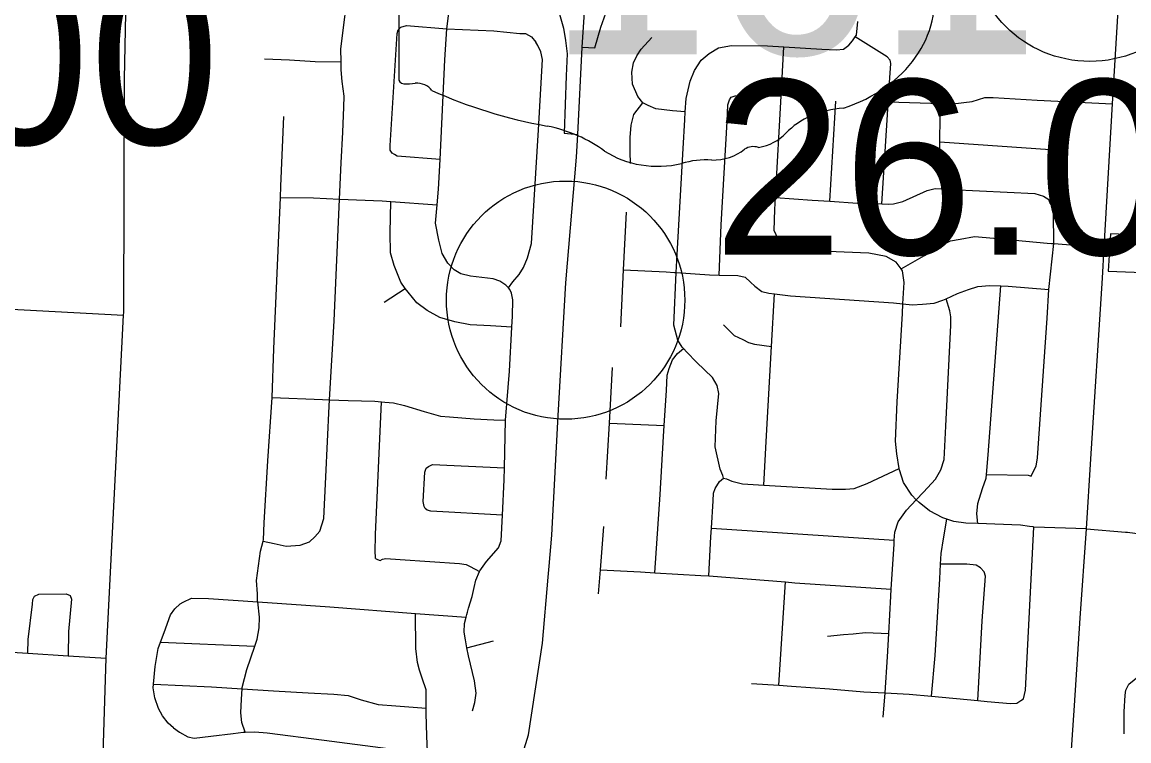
# Model space of a CAD drawing. Extents: x 1729596 to 1934326, y 644115 to 911751.
# Drawn here: x 1828580 to 1835545, y 755497 to 760023 of the extents above; entities that cross this region are included whole.
import ezdxf

# ---------------------------------------------------------------- set-up
doc = ezdxf.new("R2010")
doc.units = 0
for name, color, linetype in [('Default', 7, 'Continuous'), ('GM_X_City_Street', 7, 'Continuous'), ('GM_X_Corporation', 7, 'Continuous'), ('GM_X_Interchange_Ramps', 7, 'Continuous'), ('GM_X_Interstate_Route', 7, 'Continuous'), ('GM_X_State_Shield', 7, 'Continuous')]:
    doc.layers.add(name, color=color, linetype=linetype)

msp = doc.modelspace()

# ---------------------------------------------------------------- linework, layer by layer
at = {"layer": 'Default'}
for centre in [(1835299.8, 760525.2), (1832000.3, 758271.9)]:
    msp.add_circle(centre, 750, dxfattribs=at)
at = {"layer": 'GM_X_City_Street'}
for points in [[(1828991, 753230.6), (1829017.2, 753982.4), (1829042.1, 754456.4), (1829085.5, 755280.6), (1829089.1, 755347.7), (1829108.1, 756017.6), (1829218.7, 758176.7), (1829219.6, 758194.8), (1829223.8, 759666), (1829249.6, 760899.1)], [(1834938.1, 751854), (1834942.7, 751916.8), (1834989.5, 752577.4), (1835031.2, 753215.4), (1835051.2, 753503.6), (1835061.6, 753693.7), (1835074.6, 753849.9), (1835112.8, 754416.8), (1835152.7, 754977.5), (1835202.2, 755718.8), (1835238.7, 756269.2), (1835277.7, 756830.8), (1835304.6, 757272.7), (1835379.3, 758410.7), (1835388.8, 758602.5), (1835440.9, 759507), (1835488.7, 760269.2), (1835505.2, 760553.9)], [(1831378.6, 756293.1), (1831382.4, 756306.6), (1831389.3, 756331.9), (1831411.6, 756406), (1831423.8, 756462.1), (1831436, 756508.1), (1831458.3, 756563.3), (1831460.2, 756568.2), (1831502.5, 756626.2), (1831576.9, 756712.1), (1831595.1, 756756.1), (1831603.2, 756917.9), (1831614.4, 757140.9), (1831615.8, 757215.1), (1831621.6, 757515.8), (1831646.6, 757824.4), (1831661.9, 758102), (1831665.7, 758171.1), (1831668, 758273.4), (1831660.1, 758315.5), (1831650.2, 758339.6), (1831640.2, 758349.6), (1831624.2, 758365.7), (1831586.2, 758391.9), (1831544.1, 758406.1), (1831401.8, 758422.7), (1831341.7, 758436.9), (1831299.7, 758463.1), (1831259.8, 758504.1), (1831223.9, 758565.6), (1831202.1, 758649.9), (1831182.4, 758756.2), (1831192.4, 758871.6), (1831201.1, 758970.6), (1831210, 759158.3), (1831239.6, 759784.3), (1831252.7, 759980.5), (1831306.9, 760411.9)], [(1830097.8, 756754.6), (1830165.7, 756739.3), (1830241.8, 756723), (1830330, 756728.7), (1830388.2, 756750.5), (1830422.4, 756780.5), (1830452.6, 756816.4), (1830478.9, 756896.5), (1830491.7, 757159.1), (1830513.2, 757604), (1830515.4, 757644.4), (1830542.9, 758141.1), (1830577.7, 758908.7), (1830588.1, 759137.2), (1830598.7, 759329.6), (1830605.2, 759487.9), (1830607.4, 759556.1), (1830593.7, 759648.3), (1830587.9, 759722.5), (1830587.3, 759772.7), (1830586.3, 759854.8), (1830638.5, 760271.2)], [(1831210, 759158.3), (1830941.1, 759178), (1830923, 759188.1), (1830909.1, 759198.2), (1830897.1, 759216.3), (1830897.2, 759246.3), (1830939.4, 759951.7), (1830947.5, 759973.7), (1830963.6, 759991.7), (1830999.7, 760001.6), (1831252.7, 759980.5)], [(1832993.7, 757151.9), (1832989.7, 757168), (1832971.8, 757208.1), (1832942.2, 757348.6), (1832946.7, 757512.9), (1832965.3, 757683.3), (1832953.4, 757733.4), (1832925.5, 757785.7), (1832823.6, 757882.2), (1832763.6, 757944.6), (1832742.4, 757967.3), (1832733.6, 757976.8), (1832705.7, 758019), (1832681.9, 758115.3), (1832696.4, 758445.8), (1832701.4, 758560.2), (1832739.5, 759227.6), (1832750.1, 759407.9), (1832753.2, 759458.1), (1832758.5, 759542.2), (1832784.9, 759650.4), (1832811.2, 759718.4), (1832853.5, 759782.4), (1832903.7, 759824.3), (1832962, 759860.2), (1833044.2, 759875.9), (1833270.7, 759873.1), (1833373.3, 759866.7), (1833613.5, 759851.8), (1833705.7, 759847.4), (1833747.8, 759853.3), (1833782, 759877.2), (1833806.1, 759905.2), (1833823.2, 759930.6), (1833830.3, 759941.2), (1833838.6, 760027.3)], [(1831252.7, 759980.5), (1831548.9, 759967.5), (1831711.3, 759950.9), (1831747.4, 759950.8), (1831785.4, 759930.6), (1831813.3, 759896.4)], [(1831640.2, 758349.6), (1831668.4, 758387.6), (1831708.6, 758433.6), (1831735.8, 758477.4), (1831761.1, 758537.6), (1831785.4, 758627.7), (1831829.7, 759345.2), (1831855.1, 759788), (1831845.2, 759836.2), (1831825.3, 759876.3), (1831813.3, 759896.4)], [(1832753.2, 759458.1), (1832672.1, 759464.4), (1832567.9, 759476.8), (1832519.8, 759497), (1832485.8, 759515.1), (1832453.8, 759553.3), (1832422, 759631.6), (1832416.2, 759707.8), (1832426.4, 759765.9), (1832448.6, 759809.9), (1832474.8, 759851.9), (1832543.2, 759925.8)], [(1834941.7, 756843.4), (1834918.4, 756846.6), (1834863.2, 756854.4), (1834594.1, 756864.8), (1834518.4, 756867.7), (1834442.3, 756878), (1834400.1, 756891.8), (1834374.2, 756900.3), (1834290.1, 756944.7), (1834224.1, 756997), (1834206.8, 757014.5), (1834178.2, 757043.3), (1834126.3, 757123.7), (1834100.5, 757204), (1834099.2, 757212.4), (1834084.8, 757304.3), (1834075, 757384.5), (1834085.8, 757631), (1834119.6, 758188.2), (1834122.9, 758248.3), (1834130.2, 758382.6), (1834120.4, 758456.8), (1834110.7, 758470), (1834080.5, 758511), (1834016.4, 758547.4), (1833908.2, 758567.8), (1833547.4, 758583.2), (1833437.2, 758595.6), (1833375.1, 758615.9), (1833337.2, 758656.1), (1833313.3, 758710.3), (1833317.7, 758842.6), (1833321.9, 758919), (1833356.4, 759556), (1833373.3, 759866.7)], [(1833989.4, 758877.6), (1834025.2, 759439.4), (1834030.5, 759519.9), (1834046.3, 759762), (1834042.3, 759782), (1834024.3, 759804.2), (1833823.2, 759930.6)], [(1830105, 759792.4), (1830263.3, 759785.8), (1830423.7, 759775.2), (1830587.3, 759772.7)], [(1832408.4, 759132.6), (1832406.6, 759206.7), (1832406.9, 759296.9), (1832413.2, 759373.1), (1832429.4, 759441.2), (1832485.8, 759515.1)], [(1832965.6, 758429.6), (1832978.6, 758745.6), (1833016.7, 759396.9), (1833021, 759501.1), (1833031.1, 759533.2), (1833041.2, 759549.2)], [(1833041.2, 759549.2), (1833067.3, 759559.1), (1833105.4, 759563), (1833356.4, 759556)], [(1833662.2, 758894.5), (1833700.7, 759524.7)], [(1834030.5, 759519.9), (1834298.1, 759512.5), (1834366.4, 759510.3), (1834436.4, 759508), (1834558.7, 759523.6), (1834639, 759547.3), (1834691.1, 759547.1), (1834967.7, 759532.1), (1835440.9, 759507)], [(1834368.4, 758972.6), (1834355.4, 759249.7), (1834355.7, 759267.8), (1834357.9, 759424.1), (1834366.4, 759510.3)], [(1829983.5, 755551.5), (1829963.6, 755611.4), (1829955.8, 755673.6), (1829960.1, 755759.7), (1829963.9, 755824.1), (1829964.4, 755831.9), (1829994.8, 755946.1), (1830044.8, 756093), (1830059.5, 756136.3), (1830071.8, 756208.4), (1830074, 756276.6), (1830062.8, 756372.6), (1830062.3, 756376.8), (1830060.4, 756423), (1830054.7, 756507.2), (1830081.3, 756691.5), (1830097.8, 756754.6), (1830099.6, 756761.6), (1830103.9, 756869.8), (1830127.2, 757260.7), (1830154.5, 757659.5), (1830163.5, 757966.1), (1830205.6, 758918.4), (1830208.7, 758990.2), (1830228.1, 759429.2)], [(1834355.7, 759267.8), (1835111.1, 759216.9)], [(1833321.9, 758919), (1833552.4, 758901.9), (1833662.2, 758894.5), (1833837, 758882.8), (1833989.4, 758877.6), (1834033.5, 758876.1), (1834063.6, 758877.9), (1834121.8, 758893.8), (1834274.3, 758961.4), (1834326.5, 758975.2), (1834368.4, 758972.6), (1834430.7, 758968.8), (1834951.9, 758942.8), (1835008, 758926.6), (1835040, 758906.4)], [(1830205.6, 758918.4), (1830413, 758915.4), (1830577.7, 758908.7), (1830846, 758897.7), (1830900.7, 758893.6), (1831192.4, 758871.6)], [(1831661.9, 758102), (1831527.2, 758109.5), (1831398.9, 758116), (1831302.7, 758134.4), (1831208.6, 758162.8), (1831128.5, 758207.1), (1831064.5, 758255.5), (1831008.6, 758321.8), (1830990.8, 758346.1), (1830962.7, 758384.2), (1830920.9, 758490.6), (1830899.1, 758570.8), (1830895.5, 758695.1), (1830900.7, 758893.6)], [(1834649.7, 757174.9), (1834910.3, 757168.9), (1834930.3, 757162.9), (1834944.4, 757194.9), (1834960.6, 757226.9), (1834968.8, 757279), (1835029.6, 758158.8), (1835040.6, 758338.9), (1835072, 758627.7), (1835069.8, 758820.1), (1835065.9, 758858.2), (1835047.9, 758886.3), (1835040, 758906.4)], [(1832347.1, 758104.5), (1832365.2, 758463.6), (1832383.4, 758826)], [(1834110.7, 758470), (1834259, 758552.5), (1834369.5, 758620.2), (1834421.7, 758646.1), (1834483.9, 758655.9), (1834572.2, 758671.6), (1834694.4, 758661.1), (1835031.2, 758631.2), (1835057.4, 758628.9)], [(1835057.4, 758628.9), (1835072, 758627.7), (1835388.8, 758602.5)], [(1832365.2, 758463.6), (1832632.9, 758450.2), (1832686.3, 758446.5), (1832686.7, 758446.5)], [(1832686.7, 758446.5), (1832696.4, 758445.8), (1832905.5, 758431.2), (1832965.6, 758429.6), (1833083.9, 758426.5), (1833129.9, 758416.3), (1833163.9, 758384.1), (1833191.9, 758360), (1833235.9, 758325.7), (1833278, 758315.6), (1833313.7, 758311.3), (1833416.2, 758299), (1834063.7, 758254.6), (1834122.9, 758248.3), (1834181.9, 758242.1), (1834246.1, 758245.9), (1834320.2, 758253.6), (1834374.4, 758271.4), (1834395.7, 758281.1), (1834466.8, 758313.2), (1834535, 758339), (1834593.2, 758358.8), (1834667.4, 758364.6), (1834739.8, 758361.8), (1834785.7, 758360.1), (1835040.6, 758338.9)], [(1830858.1, 758258.3), (1830990.8, 758346.1)], [(1834594.1, 756864.8), (1834588.8, 756925.6), (1834595, 756991.7), (1834623.3, 757085.8), (1834647.6, 757149.9), (1834649.7, 757174.9), (1834660.1, 757298.2), (1834739.8, 758361.8)], [(1833247.7, 757107.3), (1833265.2, 757419.5), (1833295.7, 757980.6), (1833313.7, 758311.3)], [(1833999.3, 755646.7), (1834010.2, 755798.5), (1834026.6, 756025.5), (1834034, 756173.3), (1834045.8, 756408.3), (1834048.7, 756452.4), (1834066.9, 756735), (1834068.4, 756760.9), (1834071.2, 756811.2), (1834093.4, 756875.3), (1834145.8, 756949.2), (1834206.8, 757014.5), (1834252.4, 757063.1), (1834326.8, 757145), (1834361.1, 757203), (1834381.3, 757269.1), (1834392, 757477.6), (1834424.1, 758114.9), (1834424.2, 758167), (1834418.3, 758205.1), (1834395.7, 758281.1)], [(1828476.2, 758216.8), (1829218.7, 758176.7)], [(1832992.7, 758116.1), (1833060.1, 758048.6), (1833114.7, 758023.5), (1833150.7, 758005.3), (1833188.8, 757995.2), (1833295.7, 757980.6)], [(1832561, 756555.4), (1832594.4, 757047.1), (1832615.6, 757413.9), (1832620.1, 757481.9), (1832634.6, 757702.5), (1832638.9, 757798.7), (1832651, 757840.8), (1832673.2, 757896.8), (1832703.4, 757936.8), (1832742.4, 757967.3)], [(1832255.9, 757144.6), (1832276, 757496.2), (1832296.2, 757848.1)], [(1830154.5, 757659.5), (1830471.2, 757646.3), (1830515.4, 757644.4), (1830631.6, 757639.7), (1830800, 757635.1), (1830842.2, 757630.8), (1830862.1, 757628.8), (1830918.2, 757624.6), (1830986.3, 757608.3), (1831110.5, 757569.8), (1831212.7, 757541.3), (1831268.8, 757537.1), (1831425.1, 757524.5), (1831549.4, 757518), (1831621.6, 757515.8)], [(1830804.9, 756644.7), (1830802.9, 756658.8), (1830801, 756682.9), (1830803.4, 756797.1), (1830842.2, 757630.8)], [(1832276, 757496.2), (1832620.1, 757481.9)], [(1831603.2, 756917.9), (1831152.6, 756942.2), (1831128.6, 756950.3), (1831116.6, 756960.4), (1831110.6, 756972.4), (1831104.7, 757004.5), (1831115.3, 757188.9), (1831123.4, 757212.9), (1831137.5, 757224.9), (1831163.6, 757236.8), (1831615.8, 757215.1)], [(1832901.6, 756535.1), (1832914.3, 756781.4), (1832917.9, 756835.8), (1832929.1, 757007.8), (1832931.2, 757055.9), (1832941.3, 757086), (1832967.6, 757130), (1832993.7, 757151.9)], [(1832993.7, 757151.9), (1833011.7, 757145.9), (1833045.7, 757131.7), (1833113.9, 757115.4), (1833247.7, 757107.3), (1833677.1, 757081.3), (1833761.3, 757081), (1833815.4, 757086.8), (1833897.7, 757116.5), (1834099.2, 757212.4)], [(1834302.8, 755777.3), (1834325.3, 756034.4), (1834354.9, 756517.5), (1834359.9, 756610), (1834363.4, 756675.8), (1834377.8, 756767.9), (1834400.1, 756891.8)], [(1832207.5, 756423.1), (1832219.4, 756573.6), (1832241, 756846)], [(1832917.9, 756835.8), (1834068.4, 756760.9)], [(1834863.7, 755749.8), (1834881.8, 755761.7), (1834894, 755815.8), (1834946.3, 756842.8)], [(1835277.7, 756830.8), (1834946.3, 756842.8), (1834941.7, 756843.4)], [(1835277.7, 756830.8), (1835522.5, 756811.7), (1835536, 756809.9)], [(1835536, 756809.9), (1836033.2, 756744.4), (1836203.6, 756732.1), (1836796.8, 756689.6), (1837113.2, 756666.9), (1837445.9, 756643)], [(1830804.9, 756644.7), (1830816.9, 756638.7), (1830832.9, 756632.6), (1830849, 756640.6), (1830869, 756644.5), (1830959.2, 756638.2), (1831332, 756612.8), (1831374.1, 756606.6), (1831400.1, 756594.5), (1831458.3, 756563.3)], [(1834594.8, 755750), (1834620.7, 756251.8), (1834641.6, 756534.4), (1834633.7, 756560.5), (1834611.8, 756586.7), (1834583.7, 756602.8), (1834525.6, 756609.1), (1834359.9, 756610)], [(1832219.4, 756573.6), (1832470.6, 756560.5), (1832561, 756555.4), (1832851.4, 756539), (1832901.6, 756535.1), (1833382.9, 756497.4), (1833442.7, 756492.7), (1834048.7, 756452.4)], [(1833342.5, 755846.7), (1833382.9, 756497.4)], [(1828617.1, 756048.8), (1828618.1, 756135.5), (1828644.8, 756357.9), (1828646.9, 756386), (1828659, 756408), (1828685.1, 756419.9), (1828857.6, 756423.3), (1828881.6, 756411.2), (1828891.5, 756389.1), (1828872.9, 756184.7), (1828870.6, 756032.7)], [(1829575.1, 756360.6), (1829593.2, 756370.5), (1829645.4, 756394.4), (1829753.6, 756394), (1830062.8, 756372.6), (1830517.3, 756341.1), (1831056.4, 756299.4), (1831373.7, 756275)], [(1829532.5, 755578.9), (1829498.5, 755609.1), (1829464.6, 755655.3), (1829438.7, 755701.5), (1829414.8, 755767.7), (1829404.8, 755830.1), (1829407, 755853.1), (1829417.4, 755964.2), (1829435.8, 756078.4), (1829451.3, 756118.5), (1829474.3, 756178.5), (1829514.7, 756290.6), (1829540.9, 756328.6), (1829575.1, 756360.6)], [(1831131.8, 755430.1), (1831126.1, 755526.9), (1831122.6, 755671.3), (1831122.7, 755703.4), (1831122.9, 755773.6), (1831123, 755817.6), (1831097.2, 755891.9), (1831081.3, 755942.1), (1831067.5, 755990.3), (1831057.7, 756078.5), (1831056.4, 756299.4)], [(1831413.3, 755686.3), (1831429.5, 755738.4), (1831437.7, 755796.5), (1831426, 755874.7), (1831388.4, 756031.2), (1831379.3, 756083.1), (1831370.6, 756133.5), (1831362.8, 756181.6), (1831362.9, 756235.8), (1831373.7, 756275), (1831378.6, 756293.1)], [(1833648.1, 756155.2), (1833748.4, 756166.9), (1833810.5, 756170.6), (1833886.8, 756178.4), (1834034, 756173.3)], [(1829451.3, 756118.5), (1830044.8, 756093)], [(1831379.3, 756083.1), (1831547, 756126.8)], [(1828224.6, 756073.4), (1828242.1, 756072.3), (1828346.1, 756066), (1828617.1, 756048.8), (1828870.6, 756032.7), (1829108.1, 756017.6)], [(1835514.3, 755540.8), (1835514.4, 755679.3), (1835521.9, 755783.5), (1835526.4, 755815.6), (1835545, 755853.4), (1835612.2, 755907.9)], [(1829407, 755853.1), (1829771.9, 755836.6), (1829963.9, 755824.1), (1830162.7, 755811.1), (1830379.2, 755798.3), (1830541.6, 755789.7), (1830631.8, 755781.4), (1830713.9, 755755), (1830820, 755726.5), (1830932.3, 755718.1), (1831122.7, 755703.4)], [(1833170, 755858.2), (1833342.5, 755846.7), (1833422.6, 755841.3), (1833661.1, 755824.4), (1833877.5, 755805.5), (1834010.2, 755798.5), (1834162.2, 755790.4), (1834302.8, 755777.3), (1834594.8, 755750), (1834653.2, 755744.5), (1834799.5, 755732), (1834839.6, 755733.8), (1834863.7, 755749.8)], [(1829532.5, 755578.9), (1829570.5, 755550.7), (1829622.5, 755522.4), (1829662.6, 755514.2), (1829766.9, 755525.9), (1829907.3, 755543.4), (1829971.5, 755551.2), (1829983.5, 755551.5), (1830043.6, 755553), (1830121.8, 755546.7), (1830480.5, 755501.2), (1830883.3, 755449.6), (1831101.8, 755430.8), (1831131.8, 755430.1), (1831314.3, 755426), (1831378.4, 755423.8), (1831416.5, 755417.6), (1831440.4, 755391.5)]]:
    msp.add_lwpolyline(points, dxfattribs=at)
at = {"layer": 'GM_X_Corporation'}
msp.add_lwpolyline([(1835414.3, 758454.3), (1835742.2, 758440.8), (1835740.1, 758390.8), (1835830, 758387.1), (1835832.5, 758447.1), (1836232.2, 758430.6), (1836241.4, 758655.4), (1835429.5, 758688.9)], close=True, dxfattribs=at)
at = {"layer": 'GM_X_Interchange_Ramps'}
for points in [[(1831451.6, 760765.7), (1831448, 760713.7), (1831536.4, 760691.8), (1831607.5, 760660.8), (1831665, 760620.6), (1831720.4, 760565.6), (1831770.2, 760499.4), (1831848.2, 760356.3), (1831918.9, 760198.7), (1831961.4, 760071.9), (1831987.3, 759983.6), (1832000.5, 759905.8), (1832009.5, 759821.9), (1832003.7, 759684.8), (1831990.2, 759323.7), (1832076.2, 759315.7)], [(1832104.2, 759865.7), (1832184.3, 759861.2), (1832221.2, 759990.3), (1832252.9, 760079.5), (1832291.3, 760170), (1832337.4, 760248.6), (1832398.5, 760333.3), (1832467.7, 760414.3), (1832525.2, 760490.9), (1832559.2, 760555.2), (1832573, 760594), (1832592.8, 760657.8), (1832595, 760707.9)]]:
    msp.add_lwpolyline(points, dxfattribs=at)
at = {"layer": 'GM_X_Interstate_Route'}
for points in [[(1831890, 756526.8), (1831896.1, 756597.1), (1831912.9, 756792.6), (1831953.8, 757546.5), (1832001.3, 758380.6), (1832069.3, 759173.1), (1832076.2, 759315.7), (1832104.2, 759865.7), (1832125.3, 760182.6), (1832144.8, 760729.5)], [(1829121.8, 751270.3), (1829177.5, 751481.9), (1829231.8, 751647.6), (1829294.1, 751837.5), (1829367.6, 751999.5), (1829476.5, 752207.3), (1829619.2, 752451.7), (1829746.5, 752640.4), (1829839.9, 752757.6), (1830397.3, 753360.2), (1830823.3, 753838.9), (1831124.4, 754206.1), (1831318.6, 754485.6), (1831460.5, 754733.4), (1831643.5, 755133.5), (1831766.4, 755533.8), (1831854.3, 756111), (1831890, 756526.8)]]:
    msp.add_lwpolyline(points, dxfattribs=at)
at = {"layer": 'GM_X_State_Shield'}
msp.add_line((1830950.7, 761783.7), (1830950.7, 759670.4), dxfattribs=at)
for centre, major_axis, start_param, end_param in [((1833398.1, 760163.7), (923.2, 0), 5.101752, 6.440018), ((1830990.9, 759665.8), (40.7, 0), 3.00124, 4.508301), ((1830997.1, 759882), (310.4, 0), 4.665946, 4.897461), ((1831060.6, 759548.5), (111.9, 0), 0.519207, 1.627899), ((1832473.8, 761447.2), (2665.4, 0), 4.195997, 4.488961), ((1833787.3, 759077.1), (505.6, 0), 1.647645, 2.488434), ((1831679.1, 758721), (833.9, 0), 0.823519, 1.323587), ((1833146.7, 759465.6), (298.3, 0), 4.937069, 5.64225), ((1833180.6, 759175.1), (79.4, 0), 1.147584, 2.315152), ((1832581.1, 759538), (529.2, 0), 4.026481, 4.996735), ((1832925.5, 759379.8), (282, 0), 4.691044, 5.507374), ((1832886.9, 758807.4), (434.8, 0), 1.495662, 1.94098)]:
    msp.add_ellipse(centre, major_axis=major_axis, ratio=0.8, start_param=start_param, end_param=end_param, dxfattribs=at)

# ---------------------------------------------------------------- texts
at = {"layer": 'Default'}
for s, p in [('0.00', (1826960.1, 759252.8)), ('26.00', (1832928.2, 758559.1))]:
    msp.add_text(s, height=1100, dxfattribs=at).set_placement(p)
at = {"layer": 'GM_X_State_Shield'}
msp.add_text('161', height=1392.19, dxfattribs=at).set_placement((1831881.2, 759819.4))

doc.saveas('drawing.dxf')
